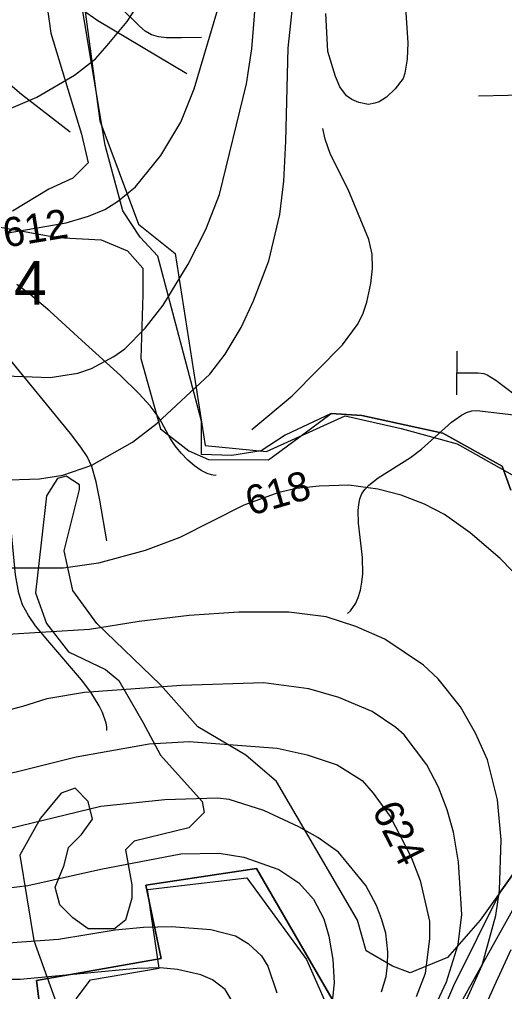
# Model space of a CAD drawing. Extents: x -709584 to -702006, y -1161789 to -1157496.
# Drawn here: x -705701.9 to -705535.6, y -1160169 to -1159835.9 of the extents above; entities that cross this region are included whole.
import ezdxf

# ---------------------------------------------------------------- set-up
doc = ezdxf.new("R2010")
doc.units = 0
for name, color, linetype in [('102_obvod PÚ', 7, 'Continuous'), ('120_vrstevnice hlavní', 7, 'Continuous'), ('121_vrstevnice hlavní_popis', 7, 'Continuous'), ('122_vrstevnice základní', 7, 'Continuous'), ('124_vrstevnice doplňková', 7, 'Continuous'), ('408_BPEJ_linie', 7, 'Continuous'), ('409_BPEJ_popis', 7, 'Continuous'), ('411_akumulovaný odtok', 7, 'Continuous'), ('419_LPIS PB', 7, 'Continuous')]:
    doc.layers.add(name, color=color, linetype=linetype)

msp = doc.modelspace()

# ---------------------------------------------------------------- linework, layer by layer
at = {"layer": '102_obvod PÚ'}
for points in [[(-705682.88, -1159806.7), (-705674.33, -1159870.62), (-705661.07, -1159906.01), (-705648.46, -1159916.07), (-705638.24, -1159981.92), (-705617.18, -1159983.99), (-705590.25, -1159971.69), (-705571.02, -1159976.06), (-705551.84, -1159981.31), (-705526.72, -1159995.51)], [(-705491.92, -1160067.67), (-705561.96, -1160193.15)], [(-705691.55, -1160200.19), (-705696.03, -1160165.25), (-705653.33, -1160157.69), (-705655.72, -1160146.23), (-705658.56, -1160132.55), (-705620.59, -1160126.86), (-705583.87, -1160190.33)], [(-705583.87, -1160190.33), (-705620.59, -1160126.86), (-705658.56, -1160132.55), (-705655.72, -1160146.23), (-705653.33, -1160157.69), (-705696.03, -1160165.25), (-705691.55, -1160200.19)]]:
    msp.add_lwpolyline(points, dxfattribs=at)
at = {"layer": '120_vrstevnice hlavní'}
for points in [[(-705710.42, -1159868.62), (-705695.89, -1159862.49), (-705683.06, -1159854.94), (-705675.78, -1159849.3), (-705671.81, -1159844.82), (-705664.97, -1159836.56), (-705658.7, -1159826.87)], [(-705551.68, -1160178.69), (-705543.28, -1160160.02), (-705538.58, -1160142.92), (-705537.29, -1160134.37), (-705536.72, -1160116.99), (-705538.01, -1160103.31), (-705541.43, -1160089.63), (-705545.56, -1160080.51), (-705550.69, -1160071.39), (-705558.38, -1160061.84), (-705563.37, -1160057.14), (-705576.62, -1160048.31), (-705586.59, -1160043.89), (-705596.71, -1160040.61), (-705609.54, -1160039.04), (-705626.64, -1160039.04), (-705643.74, -1160040.18), (-705660.83, -1160042.18), (-705677.93, -1160044.89), (-705707.86, -1160046.74)], [(-705937.48, -1160056.82), (-705925.87, -1160058.85), (-705917.33, -1160061.27), (-705904.5, -1160066.4), (-705844.65, -1160096.61), (-705823.28, -1160109.29), (-705814.73, -1160115.14), (-705784.81, -1160133.66), (-705767.71, -1160142.21), (-705759.16, -1160145.49), (-705746.33, -1160148.76), (-705724.96, -1160151.9), (-705712.13, -1160152.75), (-705688.48, -1160151.04), (-705669.1, -1160147.91), (-705659.41, -1160146.91), (-705649.72, -1160146.77), (-705636.33, -1160147.77), (-705627.78, -1160149.9), (-705623.5, -1160152.61), (-705618.94, -1160156.74), (-705616.8, -1160160.31), (-705613.67, -1160169.43)]]:
    msp.add_lwpolyline(points, dxfattribs=at)
at = {"layer": '122_vrstevnice základní'}
for points in [[(-705570.14, -1159823.08), (-705568.78, -1159843.83), (-705568.95, -1159849.42), (-705569.78, -1159854.23), (-705570.38, -1159856.07), (-705573.06, -1159859.64), (-705576.05, -1159862.49), (-705578.62, -1159864.06), (-705580.07, -1159864.59), (-705582.19, -1159864.97), (-705585.5, -1159864.34), (-705587.9, -1159863.25), (-705589.83, -1159862.08), (-705592.1, -1159858.95), (-705593.58, -1159855.37)], [(-705716.12, -1159957.68), (-705691.33, -1159958.53), (-705681.92, -1159957.11), (-705677.22, -1159955.54), (-705669.53, -1159951.41), (-705665.82, -1159948.7), (-705658.84, -1159941.72), (-705652.57, -1159933.74), (-705644.02, -1159919.78), (-705638.04, -1159907.81), (-705633.33, -1159895.84), (-705624.07, -1159857.93), (-705622.22, -1159845.96), (-705620.65, -1159826.02)], [(-705709, -1159993.73), (-705695.03, -1159993.3), (-705687.05, -1159992.02), (-705677.08, -1159988.6), (-705663.12, -1159980.76), (-705654.71, -1159974.21), (-705636.61, -1159957.4), (-705631.34, -1159950.55), (-705625.92, -1159941.44), (-705621.65, -1159932.32), (-705616.38, -1159918.64), (-705612.67, -1159902.68), (-705611.25, -1159891.28), (-705610.59, -1159877.63), (-705609.82, -1159845.68), (-705607.83, -1159827.44)], [(-705706.43, -1159909.09), (-705685.91, -1159905.53), (-705678.22, -1159903.25), (-705672.64, -1159900.96), (-705668.25, -1159898.26), (-705662.12, -1159893.27), (-705653.43, -1159882.44), (-705646.58, -1159871.04), (-705642.03, -1159859.64), (-705633.9, -1159832.28)], [(-705593.58, -1159855.37), (-705596.14, -1159846.82), (-705596.92, -1159833.77)], [(-705528.74, -1160029.21), (-705537.15, -1160020.66), (-705547.41, -1160011.83), (-705556.24, -1160005.56), (-705563.08, -1160002), (-705571.06, -1159998.86), (-705579.04, -1159996.86), (-705589.02, -1159995.44), (-705599.21, -1159995.76), (-705606.97, -1159996.58), (-705612.96, -1159998.01), (-705624.93, -1160002.28), (-705646.87, -1160013.4), (-705658.84, -1160017.81), (-705674.8, -1160022.23), (-705686.77, -1160023.94), (-705704.72, -1160023.94)], [(-705869.85, -1160035.96), (-705805.04, -1160079.23), (-705786.23, -1160090.06), (-705774.26, -1160094.76), (-705767.42, -1160096.04), (-705751.46, -1160097.47), (-705728.09, -1160097.47), (-705716.69, -1160096.33), (-705703.01, -1160093.76), (-705682.49, -1160088.63), (-705657.42, -1160084.07), (-705643.74, -1160083.36), (-705613.53, -1160085.64), (-705603.27, -1160087.92), (-705593.01, -1160091.34), (-705584.46, -1160096.75), (-705580.61, -1160101.03), (-705574.77, -1160109.01), (-705567.64, -1160122.97), (-705564.51, -1160130.95), (-705561.37, -1160144.92), (-705561.37, -1160150.9), (-705562.8, -1160162.87), (-705565.93, -1160170.85)], [(-705563.8, -1160183.68), (-705555.53, -1160165.72), (-705551.54, -1160152.9), (-705550.26, -1160142.64), (-705551.4, -1160124.68), (-705553.11, -1160114.42), (-705555.25, -1160106.73), (-705558.24, -1160099.03), (-705562.23, -1160091.34), (-705570.07, -1160081.08), (-705572.92, -1160078.52), (-705581.04, -1160073.1), (-705592.44, -1160068.26), (-705602.7, -1160065.26), (-705618.09, -1160063.27), (-705646.3, -1160064.12), (-705679.64, -1160066.54), (-705692.47, -1160068.68), (-705700.89, -1160071.37), (-705710.42, -1160073.81)], [(-705628.63, -1160172.85), (-705631.34, -1160168.29), (-705635.76, -1160165.01), (-705639.75, -1160163.3), (-705647.73, -1160161.45), (-705653.71, -1160160.88), (-705661.69, -1160161.16), (-705701.59, -1160164.87), (-705710.37, -1160164.92), (-705719.54, -1160164.44), (-705739.49, -1160161.16), (-705761.44, -1160154.04), (-705775.26, -1160148.05), (-705793.35, -1160137.79), (-705836.67, -1160110.72), (-705852.06, -1160102.03), (-705866.6, -1160094.62), (-705882.27, -1160087.78), (-705898.8, -1160081.94), (-705914.76, -1160077.09), (-705932.71, -1160073.67), (-705940.56, -1160073.25)], [(-705577.76, -1160169.14), (-705576.18, -1160163.92), (-705575.77, -1160160.02), (-705575.62, -1160155.46), (-705576.31, -1160149), (-705577.76, -1160144.06), (-705579.47, -1160139.5), (-705583.18, -1160132.66), (-705592.58, -1160121.26), (-705599.56, -1160116.28), (-705606.12, -1160112.57), (-705618.09, -1160107.01), (-705630.06, -1160103.17), (-705634.05, -1160102.74), (-705652, -1160103.31), (-705673.94, -1160105.59), (-705709.85, -1160114.28)], [(-705710.42, -1160134.09), (-705699.02, -1160132.66), (-705673.94, -1160127.11), (-705646.58, -1160121.83), (-705633.48, -1160121.55), (-705624.93, -1160122.97), (-705612.96, -1160127.25), (-705606.12, -1160131.81), (-705601.13, -1160137.36), (-705597.57, -1160144.06), (-705595.86, -1160150.05), (-705594.43, -1160158.03), (-705594.01, -1160166.01), (-705595.15, -1160176.69)], [(-705544, -1160178.08), (-705539.15, -1160167.29), (-705533.3, -1160154.61)]]:
    msp.add_lwpolyline(points, dxfattribs=at)
at = {"layer": '124_vrstevnice doplňková'}
msp.add_lwpolyline([(-705622.23, -1159976.45), (-705608.4, -1159964.8), (-705591.16, -1159947.42), (-705586.04, -1159940.46), (-705584.23, -1159936.82), (-705582.81, -1159932.81), (-705581.46, -1159926.33), (-705580.9, -1159921.2), (-705581.04, -1159916.36), (-705582.18, -1159911.23), (-705589.16, -1159894.13), (-705595.29, -1159882.16), (-705597.14, -1159876.88), (-705597.92, -1159873.24)], dxfattribs=at)
at = {"layer": '408_BPEJ_linie'}
for points in [[(-705533.44, -1159997.22), (-705536.45, -1159988.93), (-705556.72, -1159977.63), (-705584.49, -1159971.61), (-705595.01, -1159970.86), (-705610.77, -1159978.39), (-705619.03, -1159983.66), (-705629.06, -1159985.34), (-705639.5, -1159985), (-705639.5, -1159973.5), (-705654.5, -1159917), (-705660.5, -1159910.5), (-705666.5, -1159901.5), (-705672.5, -1159879), (-705684.5, -1159807)], [(-705563, -1160190.5), (-705553, -1160167), (-705537.14, -1160135.01), (-705515.42, -1160104.62)], [(-705682.5, -1160171.5), (-705677.5, -1160165), (-705654, -1160161), (-705658, -1160134), (-705624, -1160130), (-705603.5, -1160158), (-705593.5, -1160180.5)]]:
    msp.add_lwpolyline(points, dxfattribs=at)
at = {"layer": '411_akumulovaný odtok'}
for p in [(-705551.99, -1159949.5), (-705551.99, -1159964.5)]:
    msp.add_line(p, (-705551.99, -1159957), dxfattribs=at)
for points in [[(-705639.49, -1159842), (-705646.3, -1159842.19), (-705651.51, -1159842.14), (-705654.22, -1159841.82), (-705656.61, -1159841.11), (-705658.77, -1159839.82), (-705660.78, -1159838.18), (-705673.19, -1159825.84), (-705677.23, -1159822.35), (-705679.4, -1159820.92), (-705682.82, -1159819), (-705696.99, -1159812)], [(-705644.49, -1159854.5), (-705675, -1159836.28), (-705680.63, -1159832.5), (-705683.48, -1159829.81), (-705686, -1159826.81), (-705696.99, -1159812)], [(-705684.49, -1159874.5), (-705701.16, -1159861.61), (-705705.83, -1159857.59), (-705707.46, -1159855.81), (-705708.92, -1159853.93), (-705715.08, -1159845.11), (-705717.47, -1159842.62), (-705719.41, -1159841.37), (-705721.7, -1159840.34), (-705731.99, -1159837)], [(-705544.49, -1159862), (-705524.2, -1159861.53), (-705515.68, -1159861.68), (-705511.86, -1159861.93), (-705508.56, -1159862.33), (-705505.49, -1159862.94), (-705502.52, -1159863.8), (-705499.88, -1159864.86), (-705497.33, -1159866.15), (-705492.48, -1159869.25), (-705487.99, -1159872.92), (-705485.89, -1159874.95), (-705477.82, -1159883.48), (-705473.19, -1159887.61), (-705470.56, -1159889.6), (-705465.08, -1159893.33), (-705451.02, -1159902.27), (-705445.66, -1159906.12), (-705443.14, -1159908.22), (-705438.98, -1159912.35), (-705431.11, -1159921.18), (-705426.45, -1159925.89), (-705417.26, -1159934.15), (-705401.99, -1159947)], [(-705634.49, -1159992), (-705634.98, -1159992.14), (-705636.04, -1159991.97), (-705637.53, -1159991.45), (-705639.57, -1159990.39), (-705641.84, -1159988.83), (-705644.18, -1159986.85), (-705646.46, -1159984.52), (-705648.54, -1159981.94), (-705650.13, -1159979.54), (-705653.82, -1159972.82), (-705655.34, -1159970.52), (-705657.08, -1159968.31), (-705660.95, -1159964.07), (-705667.28, -1159957.93), (-705680.45, -1159945.85), (-705691.49, -1159935.88), (-705698.21, -1159930.16), (-705702.82, -1159926.67)], [(-705671.99, -1160014.5), (-705674.28, -1160000.64), (-705675.55, -1159994.29), (-705677.11, -1159989.05), (-705678.71, -1159985.7), (-705680.82, -1159982.46), (-705684.39, -1159977.79), (-705721.99, -1159932)], [(-705551.99, -1159957), (-705544.64, -1159956.95), (-705542.72, -1159957.22), (-705541.51, -1159957.64), (-705538.64, -1159959.46), (-705521.99, -1159972)], [(-705589.49, -1160039.5), (-705588.44, -1160038.6), (-705586.63, -1160035.9), (-705585.75, -1160033.99), (-705584.99, -1160031.51), (-705584.48, -1160028.77), (-705584.22, -1160025.89), (-705584.29, -1160020.23), (-705585.65, -1160008.51), (-705585.78, -1160004.13), (-705585.61, -1160002.06), (-705585.2, -1160000.11), (-705584.48, -1159998.33), (-705583.44, -1159996.83), (-705582.11, -1159995.46), (-705578.91, -1159993.01), (-705567.82, -1159985.99), (-705564.12, -1159983.09), (-705553.74, -1159973.93), (-705550.34, -1159971.46), (-705548.62, -1159970.57), (-705546.87, -1159970.02), (-705545.09, -1159969.91), (-705532.46, -1159971.39)], [(-705671.99, -1160079.5), (-705671.95, -1160078.33), (-705672.17, -1160077.08), (-705673.43, -1160073.42), (-705674.56, -1160071.13), (-705677.47, -1160066.41), (-705680.64, -1160062.14), (-705692.2, -1160048.76), (-705696.34, -1160043.7), (-705698.82, -1160040.2), (-705700.82, -1160036.5), (-705702.1, -1160032.52), (-705703.21, -1160026.2), (-705705.55, -1160002.26), (-705706.74, -1159994.63), (-705708.11, -1159989.29), (-705708.94, -1159986.93), (-705710.57, -1159983.66), (-705711.22, -1159982.72), (-705711.99, -1159982)]]:
    msp.add_lwpolyline(points, dxfattribs=at)
at = {"layer": '419_LPIS PB'}
for points in [[(-705696.36, -1159802.9), (-705691.11, -1159840.55), (-705680.59, -1159875.2), (-705678.34, -1159884.99), (-705683.59, -1159890.26), (-705691.86, -1159894.03), (-705704.32, -1159901.53)], [(-705714.18, -1159905.99), (-705688.85, -1159910.6), (-705673.84, -1159911.35), (-705664.83, -1159915.12), (-705659.57, -1159921.15), (-705659.57, -1159930.18), (-705660.32, -1159952.02), (-705653.57, -1159976.13), (-705643.81, -1159983.66), (-705637.05, -1159986.67), (-705616.56, -1159986.83), (-705606.18, -1159979.09), (-705595.01, -1159970.86), (-705584.49, -1159971.61), (-705556.72, -1159977.63), (-705536.45, -1159988.93), (-705533.44, -1159997.22)], [(-705515.42, -1160104.62), (-705543.95, -1160144.54), (-705555.21, -1160157.34), (-705567.98, -1160162.61), (-705573.98, -1160160.36), (-705582.99, -1160155.09), (-705586, -1160144.54), (-705613.77, -1160097.09), (-705624.29, -1160088.05), (-705640.8, -1160078.26), (-705653.57, -1160063.95), (-705675.34, -1160042.86), (-705683.59, -1160031.56), (-705686.6, -1160018), (-705681.34, -1159996.92), (-705681.34, -1159995.41), (-705685.85, -1159992.4), (-705688.85, -1159993.15), (-705692.61, -1159999.18), (-705696.36, -1160032.32), (-705692.61, -1160042.86), (-705685.1, -1160052.65), (-705672.34, -1160058.68), (-705667.83, -1160062.44), (-705659.57, -1160076.75), (-705653.57, -1160088.05), (-705639.3, -1160103.87), (-705638.55, -1160107.63), (-705643.81, -1160112.91), (-705662.57, -1160117.43), (-705665.58, -1160120.44), (-705663.32, -1160132.49), (-705663.32, -1160137.01), (-705665.58, -1160144.54), (-705669.33, -1160147.55), (-705678.34, -1160147.55), (-705683.59, -1160143.79), (-705688.1, -1160139.27), (-705689.6, -1160133.24), (-705686.6, -1160125.71), (-705685.1, -1160119.68), (-705680.59, -1160115.17), (-705676.84, -1160109.89), (-705678.34, -1160103.87), (-705682.84, -1160099.35), (-705687.6, -1160101), (-705694.7, -1160109.6), (-705701.8, -1160122.3), (-705697, -1160151.5), (-705686.8, -1160179.8)]]:
    msp.add_lwpolyline(points, dxfattribs=at)

# ---------------------------------------------------------------- texts
at = {"layer": '121_vrstevnice hlavní_popis'}
for s, rotation, p in [('612', 9.3127, (-705706.7, -1159914.08)), ('618', 16.1201, (-705622.69, -1160006.02)), ('624', 296.6662, (-705581.22, -1160106.89))]:
    msp.add_text(s, height=10, rotation=rotation, dxfattribs=at).set_placement(p)
at = {"layer": '409_BPEJ_popis'}
msp.add_text('8.34.54', height=15, dxfattribs=at).set_placement((-705759.48, -1159933.64))

doc.saveas('drawing.dxf')
